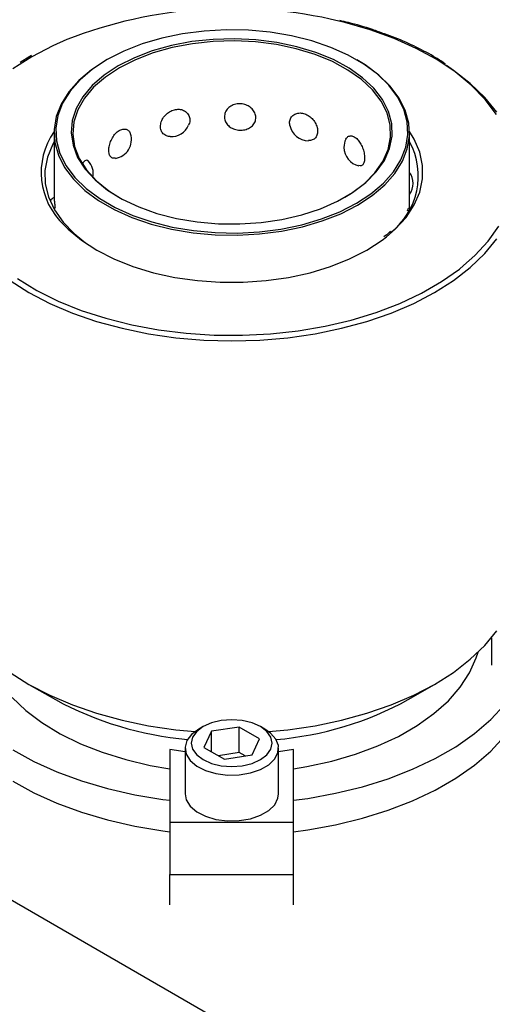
# Model space of a CAD drawing. Header units: inches. Extents: x 1802 to 2468, y -208 to -72.
# Tile 380 of 595: x 2123.92 to 2126.29, y -116.44 to -111.5. Entities that reach past the tile are written whole.
import ezdxf

# ---------------------------------------------------------------- set-up
doc = ezdxf.new("R2010")
doc.units = ezdxf.units.IN
doc.header["$LTSCALE"] = 0.5
doc.header["$MEASUREMENT"] = 0
doc.layers.add('DSS-M-S', color=53, linetype='Continuous')

msp = doc.modelspace()

# ---------------------------------------------------------------- linework, layer by layer
at = {"layer": 'DSS-M-S', "linetype": 'Continuous', "lineweight": 25}
for p, q in [((2113.66799, -110.02038), (2126.04236, -117.16395)), ((2125.54854, -111.51508), (2125.51765, -111.50755)), ((2124.8436, -111.55764), (2124.73542, -111.5716)), ((2124.95397, -111.55162), (2124.8436, -111.55764)), ((2125.06477, -111.55363), (2124.95397, -111.55162)), ((2125.17426, -111.56364), (2125.06477, -111.55363)), ((2125.67509, -111.55139), (2125.54854, -111.51508)), ((2125.79474, -111.59479), (2125.67509, -111.55139)), ((2124.15541, -111.60021), (2124.08415, -111.63174)), ((2124.63111, -111.59328), (2124.53234, -111.62234)), ((2124.73542, -111.5716), (2124.63111, -111.59328)), ((2124.88778, -111.59957), (2124.78209, -111.61092)), ((2124.99514, -111.59646), (2124.88778, -111.59957)), ((2124.99501, -111.60744), (2124.8887, -111.61052)), ((2125.10109, -111.61257), (2124.99501, -111.60744)), ((2125.10227, -111.60164), (2124.99514, -111.59646)), ((2125.20725, -111.61502), (2125.10227, -111.60164)), ((2125.28072, -111.5815), (2125.17426, -111.56364)), ((2125.38246, -111.60691), (2125.28072, -111.5815)), ((2125.47788, -111.63949), (2125.38246, -111.60691)), ((2125.90631, -111.64485), (2125.79474, -111.59479)), ((2124.08415, -111.63174), (2123.97937, -111.68648)), ((2124.44065, -111.65831), (2124.3575, -111.70063)), ((2124.53234, -111.62234), (2124.44065, -111.65831)), ((2124.58321, -111.65735), (2124.49358, -111.69161)), ((2124.67996, -111.63029), (2124.58321, -111.65735)), ((2124.68291, -111.64093), (2124.58711, -111.66773)), ((2124.78209, -111.61092), (2124.67996, -111.63029)), ((2124.78404, -111.62175), (2124.68291, -111.64093)), ((2124.8887, -111.61052), (2124.78404, -111.62175)), ((2125.20504, -111.62581), (2125.10109, -111.61257)), ((2125.305, -111.64694), (2125.20504, -111.62581)), ((2125.3082, -111.63635), (2125.20725, -111.61502)), ((2125.3992, -111.67557), (2125.305, -111.64694)), ((2125.40332, -111.66526), (2125.3082, -111.63635)), ((2125.56547, -111.67871), (2125.47788, -111.63949)), ((2126.0087, -111.70108), (2125.90631, -111.64485)), ((2123.97937, -111.68648), (2123.88456, -111.74696)), ((2123.96937, -111.68549), (2123.92082, -111.71493)), ((2123.97743, -111.68121), (2123.96937, -111.68549)), ((2124.35193, -111.70384), (2124.27797, -111.75228)), ((2124.3575, -111.70063), (2124.28419, -111.74863)), ((2124.49358, -111.69161), (2124.41265, -111.73247)), ((2124.49835, -111.70166), (2124.41822, -111.74211)), ((2124.58711, -111.66773), (2124.49835, -111.70166)), ((2125.48594, -111.71119), (2125.3992, -111.67557)), ((2125.49092, -111.70124), (2125.40332, -111.66526)), ((2125.56944, -111.74363), (2125.49092, -111.70124)), ((2125.64386, -111.72396), (2125.56547, -111.67871)), ((2125.64977, -111.72739), (2125.60877, -111.70229)), ((2126.10088, -111.76292), (2126.0087, -111.70108)), ((2124.27797, -111.75228), (2124.2151, -111.80568)), ((2124.28419, -111.74863), (2124.22188, -111.80156)), ((2124.41265, -111.73247), (2124.34189, -111.77918)), ((2124.41822, -111.74211), (2124.34815, -111.78837)), ((2125.56369, -111.75316), (2125.48594, -111.71119)), ((2125.63105, -111.80075), (2125.56369, -111.75316)), ((2125.63746, -111.79168), (2125.56944, -111.74363)), ((2125.7118, -111.77453), (2125.64386, -111.72396)), ((2125.71832, -111.77841), (2125.64977, -111.72739)), ((2126.0929, -111.75498), (2126.05746, -111.731)), ((2126.17694, -111.8204), (2126.0929, -111.75498)), ((2124.2151, -111.80568), (2124.16432, -111.86321)), ((2124.22188, -111.80156), (2124.17155, -111.85858)), ((2124.34189, -111.77918), (2124.28253, -111.83093)), ((2124.34815, -111.78837), (2124.28937, -111.83961)), ((2125.68682, -111.85309), (2125.63105, -111.80075)), ((2125.69379, -111.84454), (2125.63746, -111.79168)), ((2125.76823, -111.82962), (2125.7118, -111.77453)), ((2125.77525, -111.83398), (2125.71832, -111.77841)), ((2126.18193, -111.82974), (2126.10088, -111.76292)), ((2124.28253, -111.83093), (2124.23566, -111.88678)), ((2124.28937, -111.83961), (2124.24296, -111.89491)), ((2125.73001, -111.90926), (2125.68682, -111.85309)), ((2125.7374, -111.90127), (2125.69379, -111.84454)), ((2125.81226, -111.88835), (2125.76823, -111.82962)), ((2125.81967, -111.89324), (2125.77525, -111.83398)), ((2126.24946, -111.89025), (2126.17694, -111.8204)), ((2126.25105, -111.90089), (2126.18193, -111.82974)), ((2124.16432, -111.86321), (2124.12644, -111.92396)), ((2124.17155, -111.85858), (2124.134, -111.9188)), ((2124.23566, -111.88678), (2124.2021, -111.94574)), ((2124.24296, -111.89491), (2124.20973, -111.95329)), ((2125.76753, -111.96084), (2125.7374, -111.90127)), ((2125.84319, -111.9498), (2125.81226, -111.88835)), ((2125.85087, -111.95524), (2125.81967, -111.89324)), ((2126.30977, -111.96387), (2126.24946, -111.89025)), ((2126.30756, -111.97566), (2126.25105, -111.90089)), ((2124.12644, -111.92396), (2124.10204, -111.98697)), ((2124.134, -111.9188), (2124.10981, -111.98125)), ((2124.2021, -111.94574), (2124.18245, -112.00675)), ((2124.20973, -111.95329), (2124.19027, -112.01371)), ((2125.75984, -111.96825), (2125.73001, -111.90926)), ((2125.86053, -112.01301), (2125.84319, -111.9498)), ((2125.86837, -112.01901), (2125.85087, -111.95524)), ((2124.10204, -111.98697), (2124.09151, -112.05125)), ((2124.10981, -111.98125), (2124.09938, -112.04496)), ((2125.77579, -112.02901), (2125.75984, -111.96825)), ((2125.78364, -112.0222), (2125.76753, -111.96084)), ((2124.09151, -112.05125), (2124.09503, -112.11579)), ((2124.09938, -112.04496), (2124.10286, -112.10893)), ((2124.18245, -112.00675), (2124.17706, -112.06873)), ((2124.19027, -112.01371), (2124.18493, -112.07509)), ((2125.77757, -112.09045), (2125.77579, -112.02901)), ((2125.78544, -112.08425), (2125.78364, -112.0222)), ((2125.86401, -112.07698), (2125.86053, -112.01301)), ((2125.87188, -112.08355), (2125.86837, -112.01901)), ((2124.09107, -112.0674), (2124.09107, -112.39352)), ((2124.17706, -112.06873), (2124.18603, -112.13058)), ((2124.18493, -112.07509), (2124.19382, -112.13633)), ((2125.76515, -112.15148), (2125.77757, -112.09045)), ((2125.77289, -112.14589), (2125.78544, -112.08425)), ((2125.85358, -112.14069), (2125.86401, -112.07698)), ((2125.86136, -112.14783), (2125.87188, -112.08355)), ((2125.89584, -112.10066), (2125.87228, -112.06209)), ((2125.87232, -112.44959), (2125.87232, -112.0674)), ((2125.92351, -112.16547), (2125.89584, -112.10066)), ((2124.08404, -112.12533), (2124.05762, -112.19019)), ((2124.09107, -112.11244), (2124.08404, -112.12533)), ((2124.09503, -112.11579), (2124.11252, -112.17956)), ((2124.10286, -112.10893), (2124.12021, -112.17214)), ((2124.18603, -112.13058), (2124.2092, -112.19118)), ((2124.19382, -112.13633), (2124.21676, -112.19633)), ((2125.73874, -112.21102), (2125.76515, -112.15148)), ((2125.74622, -112.20601), (2125.77289, -112.14589)), ((2125.8294, -112.20314), (2125.85358, -112.14069)), ((2125.83696, -112.21084), (2125.86136, -112.14783)), ((2124.05762, -112.19019), (2124.0452, -112.25644)), ((2124.11252, -112.17956), (2124.14373, -112.24156)), ((2124.12021, -112.17214), (2124.15113, -112.23359)), ((2124.2092, -112.19118), (2124.24616, -112.24946)), ((2124.21676, -112.19633), (2124.25336, -112.25404)), ((2125.93745, -112.23173), (2125.92351, -112.16547)), ((2124.14373, -112.24156), (2124.18814, -112.30082)), ((2124.15113, -112.23359), (2124.19516, -112.29232)), ((2124.24616, -112.24946), (2124.29624, -112.30437)), ((2125.69883, -112.26799), (2125.73874, -112.21102)), ((2125.70592, -112.26354), (2125.74622, -112.20601)), ((2125.79185, -112.26336), (2125.8294, -112.20314)), ((2125.79907, -112.27159), (2125.83696, -112.21084)), ((2125.93745, -112.29848), (2125.93745, -112.23173)), ((2124.0452, -112.25644), (2124.04698, -112.32307)), ((2124.18814, -112.30082), (2124.24508, -112.35639)), ((2124.19516, -112.29232), (2124.25159, -112.34741)), ((2124.25336, -112.25404), (2124.30295, -112.30842)), ((2125.64612, -112.32138), (2125.69883, -112.26799)), ((2125.65268, -112.31746), (2125.70592, -112.26354)), ((2125.74152, -112.32038), (2125.79185, -112.26336)), ((2125.7483, -112.32912), (2125.79907, -112.27159)), ((2125.92351, -112.36474), (2125.93745, -112.29848)), ((2124.04698, -112.32307), (2124.06292, -112.38906)), ((2124.25159, -112.34741), (2124.31954, -112.39798)), ((2124.29624, -112.30437), (2124.35855, -112.35494)), ((2124.30295, -112.30842), (2124.36465, -112.35849)), ((2125.58155, -112.37023), (2125.64612, -112.32138)), ((2125.58748, -112.3668), (2125.65268, -112.31746)), ((2125.67921, -112.37331), (2125.74152, -112.32038)), ((2125.68543, -112.38252), (2125.7483, -112.32912)), ((2124.06292, -112.38906), (2124.0928, -112.45343)), ((2124.24508, -112.35639), (2124.31363, -112.40741)), ((2124.31954, -112.39798), (2124.39792, -112.44323)), ((2124.35855, -112.35494), (2124.43199, -112.40027)), ((2124.36465, -112.35849), (2124.41536, -112.39103)), ((2125.51146, -112.41068), (2125.58748, -112.3668)), ((2125.54804, -112.39103), (2125.58155, -112.37023)), ((2125.6059, -112.42131), (2125.67921, -112.37331)), ((2125.61146, -112.43096), (2125.68543, -112.38252)), ((2125.89584, -112.42955), (2125.92351, -112.36474)), ((2124.31363, -112.40741), (2124.39272, -112.45307)), ((2124.39792, -112.44323), (2124.48552, -112.48245)), ((2124.43199, -112.40027), (2124.51523, -112.43954)), ((2124.51523, -112.43954), (2124.6068, -112.47205)), ((2125.33259, -112.47905), (2125.42599, -112.44832)), ((2125.42599, -112.44832), (2125.51146, -112.41068)), ((2125.52274, -112.46363), (2125.6059, -112.42131)), ((2125.52757, -112.47366), (2125.61146, -112.43096)), ((2125.85484, -112.49196), (2125.89584, -112.42955)), ((2125.87232, -112.44959), (2125.86812, -112.44654)), ((2124.0928, -112.45343), (2124.13615, -112.51518)), ((2124.39272, -112.45307), (2124.48109, -112.49264)), ((2124.48109, -112.49264), (2124.57736, -112.52551)), ((2124.48552, -112.48245), (2124.58094, -112.51503)), ((2124.6068, -112.47205), (2124.70505, -112.49723)), ((2124.70505, -112.49723), (2124.80825, -112.51462)), ((2125.23294, -112.50232), (2125.33259, -112.47905)), ((2125.43105, -112.49961), (2125.52274, -112.46363)), ((2125.43506, -112.50995), (2125.52757, -112.47366)), ((2125.80111, -112.55107), (2125.85484, -112.49196)), ((2124.13615, -112.51518), (2124.19231, -112.5734)), ((2124.14191, -112.53063), (2124.16229, -112.55107)), ((2124.57736, -112.52551), (2124.68001, -112.55115)), ((2124.58094, -112.51503), (2124.68268, -112.54044)), ((2124.68268, -112.54044), (2124.78913, -112.5583)), ((2124.80825, -112.51462), (2124.91454, -112.52392)), ((2124.91454, -112.52392), (2125.02202, -112.52496)), ((2125.02202, -112.52496), (2125.12879, -112.51772)), ((2125.12879, -112.51772), (2125.23294, -112.50232)), ((2125.22798, -112.55034), (2125.33228, -112.52866)), ((2125.23017, -112.56113), (2125.33541, -112.53926)), ((2125.33228, -112.52866), (2125.43105, -112.49961)), ((2125.33541, -112.53926), (2125.43506, -112.50995)), ((2126.26639, -112.61094), (2126.31965, -112.53537)), ((2124.16229, -112.55107), (2124.22797, -112.606)), ((2124.19231, -112.5734), (2124.24934, -112.61932)), ((2124.68001, -112.55115), (2124.78741, -112.56916)), ((2124.78741, -112.56916), (2124.89788, -112.57926)), ((2124.78913, -112.5583), (2124.89862, -112.56831)), ((2124.89788, -112.57926), (2125.00967, -112.58129)), ((2124.89862, -112.56831), (2125.00943, -112.57032)), ((2125.00943, -112.57032), (2125.11979, -112.5643)), ((2125.00967, -112.58129), (2125.12102, -112.57522)), ((2125.11979, -112.5643), (2125.22798, -112.55034)), ((2125.12102, -112.57522), (2125.23017, -112.56113)), ((2125.73543, -112.606), (2125.75678, -112.58965)), ((2125.75678, -112.58965), (2125.80111, -112.55107)), ((2124.22797, -112.606), (2124.30464, -112.65596)), ((2125.65875, -112.65596), (2125.73543, -112.606)), ((2126.20036, -112.68306), (2126.26639, -112.61094)), ((2126.24946, -112.67263), (2126.30977, -112.59901)), ((2124.30464, -112.65596), (2124.39119, -112.70022)), ((2125.57221, -112.70022), (2125.65875, -112.65596)), ((2126.1434, -112.73401), (2126.20036, -112.68306)), ((2126.17694, -112.74248), (2126.24946, -112.67263)), ((2124.39119, -112.70022), (2124.48635, -112.73814)), ((2124.48635, -112.73814), (2124.58873, -112.76916)), ((2125.37467, -112.76916), (2125.47705, -112.73814)), ((2125.47705, -112.73814), (2125.57221, -112.70022)), ((2126.0929, -112.80789), (2126.17694, -112.74248)), ((2126.12221, -112.75103), (2126.1434, -112.73401)), ((2124.58873, -112.76916), (2124.69684, -112.79283)), ((2124.69684, -112.79283), (2124.8091, -112.8088)), ((2125.15429, -112.8088), (2125.26656, -112.79283)), ((2125.26656, -112.79283), (2125.37467, -112.76916)), ((2126.03274, -112.81417), (2126.12221, -112.75103)), ((2123.8705, -112.80789), (2123.96523, -112.86823)), ((2123.90727, -112.79888), (2124.00467, -112.85798)), ((2124.8091, -112.8088), (2124.92389, -112.81685)), ((2124.92389, -112.81685), (2125.03951, -112.81685)), ((2125.03951, -112.81685), (2125.15429, -112.8088)), ((2125.93281, -112.87186), (2126.03274, -112.81417)), ((2125.99816, -112.86823), (2126.0929, -112.80789)), ((2123.96523, -112.86823), (2124.06976, -112.92292)), ((2124.00467, -112.85798), (2124.11179, -112.91119)), ((2125.82344, -112.92351), (2125.93281, -112.87186)), ((2125.89364, -112.92292), (2125.99816, -112.86823)), ((2124.06976, -112.92292), (2124.18307, -112.97143)), ((2124.11179, -112.91119), (2124.22754, -112.95798)), ((2125.7057, -112.96862), (2125.82344, -112.92351)), ((2125.78033, -112.97143), (2125.89364, -112.92292)), ((2124.18307, -112.97143), (2124.30406, -113.0133)), ((2124.22754, -112.95798), (2124.35079, -112.99789)), ((2125.58076, -113.00674), (2125.7057, -112.96862)), ((2125.65933, -113.0133), (2125.78033, -112.97143)), ((2124.30406, -113.0133), (2124.43159, -113.04812)), ((2124.35079, -112.99789), (2124.48032, -113.03051)), ((2124.48032, -113.03051), (2124.61482, -113.05553)), ((2125.31432, -113.06056), (2125.44987, -113.03749)), ((2125.44987, -113.03749), (2125.58076, -113.00674)), ((2125.53181, -113.04812), (2125.65933, -113.0133)), ((2124.43159, -113.04812), (2124.56441, -113.07555)), ((2124.56441, -113.07555), (2124.70126, -113.09534)), ((2124.61482, -113.05553), (2124.75297, -113.07269)), ((2124.75297, -113.07269), (2124.8934, -113.08182)), ((2124.8934, -113.08182), (2125.0347, -113.08284)), ((2125.0347, -113.08284), (2125.17547, -113.07573)), ((2125.17547, -113.07573), (2125.31432, -113.06056)), ((2125.26214, -113.09534), (2125.39898, -113.07555)), ((2125.39898, -113.07555), (2125.53181, -113.04812)), ((2124.70126, -113.09534), (2124.8408, -113.10729)), ((2124.8408, -113.10729), (2124.9817, -113.11129)), ((2124.9817, -113.11129), (2125.1226, -113.10729)), ((2125.1226, -113.10729), (2125.26214, -113.09534)), ((2126.24946, -114.63763), (2126.30977, -114.56401)), ((2126.28249, -114.59965), (2126.28249, -114.73609)), ((2126.17694, -114.70748), (2126.24946, -114.63763)), ((2126.0929, -114.77289), (2126.17694, -114.70748)), ((2126.17357, -114.77464), (2126.20686, -114.70027)), ((2126.20686, -114.70027), (2126.21575, -114.67204)), ((2123.8705, -114.77289), (2123.96523, -114.83324)), ((2125.99816, -114.83324), (2126.0929, -114.77289)), ((2126.12677, -114.84654), (2126.17357, -114.77464)), ((2123.96507, -114.83314), (2124.09767, -114.90972)), ((2123.96523, -114.83324), (2124.06976, -114.88793)), ((2125.86572, -114.90972), (2125.99833, -114.83314)), ((2125.89364, -114.88793), (2125.99816, -114.83324)), ((2126.06699, -114.91516), (2126.12677, -114.84654)), ((2123.88028, -114.89836), (2123.94935, -114.96401)), ((2124.06976, -114.88793), (2124.18307, -114.93644)), ((2125.78033, -114.93644), (2125.89364, -114.88793)), ((2125.99492, -114.97973), (2126.06699, -114.91516)), ((2123.94935, -114.96401), (2124.03011, -115.02505)), ((2124.18307, -114.93644), (2124.30406, -114.97831)), ((2125.65933, -114.97831), (2125.78033, -114.93644)), ((2126.27949, -115.01004), (2126.34915, -114.93562)), ((2124.30406, -114.97831), (2124.43159, -115.01312)), ((2124.43159, -115.01312), (2124.56441, -115.04056)), ((2124.92912, -115.01426), (2124.88014, -115.02598)), ((2124.9817, -115.01027), (2124.92912, -115.01426)), ((2125.03427, -115.01426), (2124.9817, -115.01027)), ((2125.08326, -115.02598), (2125.03427, -115.01426)), ((2125.39898, -115.04056), (2125.53181, -115.01312)), ((2125.53181, -115.01312), (2125.65933, -114.97831)), ((2125.91137, -115.03951), (2125.99492, -114.97973)), ((2126.19771, -115.08024), (2126.27949, -115.01004)), ((2124.03011, -115.02505), (2124.12166, -115.08079)), ((2124.56441, -115.04056), (2124.70126, -115.06035)), ((2124.70126, -115.06035), (2124.79742, -115.06945)), ((2124.81597, -115.05737), (2124.77996, -115.08417)), ((2124.83807, -115.04461), (2124.80579, -115.0689)), ((2124.83804, -115.04463), (2124.81594, -115.05739)), ((2124.88014, -115.02598), (2124.83807, -115.04461)), ((2125.01905, -115.04704), (2124.87964, -115.06861)), ((2125.12112, -115.10596), (2125.01905, -115.04704)), ((2125.01905, -115.17463), (2125.01905, -115.04704)), ((2125.12533, -115.04461), (2125.08326, -115.02598)), ((2125.15761, -115.0689), (2125.12533, -115.04461)), ((2125.14745, -115.05739), (2125.12535, -115.04463)), ((2125.17554, -115.077), (2125.14745, -115.05739)), ((2125.16598, -115.06945), (2125.26214, -115.06035)), ((2125.26214, -115.06035), (2125.39898, -115.04056)), ((2125.81729, -115.09382), (2125.91137, -115.03951)), ((2124.12166, -115.08079), (2124.22295, -115.1306)), ((2124.77996, -115.08417), (2124.75663, -115.1153)), ((2124.78549, -115.09718), (2124.77857, -115.12753)), ((2124.80579, -115.0689), (2124.78549, -115.09718)), ((2124.87964, -115.06861), (2124.84228, -115.1491)), ((2124.87964, -115.17066), (2124.87964, -115.06861)), ((2125.08376, -115.18645), (2125.12112, -115.10596)), ((2125.1779, -115.09718), (2125.15761, -115.0689)), ((2125.20222, -115.10721), (2125.17554, -115.077)), ((2125.18482, -115.12753), (2125.1779, -115.09718)), ((2125.21503, -115.14031), (2125.20222, -115.10721)), ((2125.71373, -115.14206), (2125.81729, -115.09382)), ((2126.10458, -115.14555), (2126.19771, -115.08024)), ((2126.27949, -115.16763), (2126.34915, -115.09321)), ((2123.88377, -115.16104), (2123.98986, -115.21939)), ((2124.22295, -115.1306), (2124.33284, -115.17391)), ((2124.74732, -115.17141), (2124.6717, -115.15946)), ((2124.6717, -115.15946), (2124.6717, -115.52356)), ((2124.74732, -115.15305), (2124.74732, -115.3827)), ((2124.75663, -115.1153), (2124.74744, -115.1488)), ((2124.74744, -115.1488), (2124.75297, -115.18256)), ((2124.77857, -115.12753), (2124.78549, -115.15788)), ((2124.78549, -115.15788), (2124.80579, -115.18616)), ((2124.84228, -115.1491), (2124.94434, -115.20801)), ((2125.15761, -115.18616), (2125.1779, -115.15788)), ((2125.1779, -115.15788), (2125.18482, -115.12753)), ((2125.21319, -115.17421), (2125.21503, -115.14031)), ((2125.21607, -115.3827), (2125.21607, -115.15305)), ((2125.2917, -115.15946), (2125.21607, -115.17141)), ((2125.2917, -115.52356), (2125.2917, -115.15946)), ((2125.60189, -115.18366), (2125.71373, -115.14206)), ((2126.00097, -115.20536), (2126.10458, -115.14555)), ((2124.33284, -115.17391), (2124.45008, -115.21023)), ((2124.45008, -115.21023), (2124.57334, -115.23915)), ((2124.75297, -115.18256), (2124.77287, -115.21447)), ((2124.80579, -115.18616), (2124.83807, -115.21045)), ((2124.83807, -115.21045), (2124.88014, -115.22908)), ((2125.01905, -115.17463), (2124.91452, -115.1908)), ((2124.94434, -115.20801), (2125.08376, -115.18645)), ((2125.04888, -115.19184), (2125.01905, -115.17463)), ((2125.08326, -115.22908), (2125.12533, -115.21045)), ((2125.12533, -115.21045), (2125.15761, -115.18616)), ((2125.16689, -115.23597), (2125.1968, -115.20678)), ((2125.1968, -115.20678), (2125.21319, -115.17421)), ((2125.48301, -115.21817), (2125.60189, -115.18366)), ((2125.88783, -115.25913), (2126.00097, -115.20536)), ((2126.19771, -115.23783), (2126.27949, -115.16763)), ((2123.98986, -115.21939), (2124.10521, -115.27156)), ((2124.57334, -115.23915), (2124.6717, -115.2562)), ((2124.77287, -115.21447), (2124.80589, -115.24252)), ((2124.80589, -115.24252), (2124.84996, -115.26495)), ((2124.88014, -115.22908), (2124.92912, -115.2408)), ((2124.92912, -115.2408), (2124.9817, -115.24479)), ((2124.9817, -115.24479), (2125.03427, -115.2408)), ((2125.03427, -115.2408), (2125.08326, -115.22908)), ((2125.07478, -115.27722), (2125.12535, -115.25996)), ((2125.12535, -115.25996), (2125.16689, -115.23597)), ((2125.2917, -115.2562), (2125.35846, -115.24519)), ((2125.35846, -115.24519), (2125.48301, -115.21817)), ((2125.76624, -115.30634), (2125.88783, -115.25913)), ((2126.10458, -115.30314), (2126.19771, -115.23783)), ((2124.10521, -115.27156), (2124.22874, -115.31706)), ((2124.84996, -115.26495), (2124.90231, -115.28035)), ((2124.90231, -115.28035), (2124.95964, -115.28775)), ((2124.95964, -115.28775), (2125.01836, -115.28668)), ((2125.01836, -115.28668), (2125.07478, -115.27722)), ((2125.63732, -115.34655), (2125.76624, -115.30634)), ((2126.00097, -115.36295), (2126.10458, -115.30314)), ((2123.88377, -115.31863), (2123.98986, -115.37698)), ((2124.22874, -115.31706), (2124.35931, -115.35546)), ((2124.35931, -115.35546), (2124.49568, -115.38641)), ((2125.50228, -115.37939), (2125.63732, -115.34655)), ((2123.98986, -115.37698), (2124.10521, -115.42915)), ((2124.49568, -115.38641), (2124.63659, -115.40962)), ((2124.63659, -115.40962), (2124.6717, -115.41411)), ((2124.74732, -115.3827), (2124.75297, -115.41221)), ((2125.1968, -115.43643), (2125.21319, -115.40386)), ((2125.21319, -115.40386), (2125.21607, -115.3827)), ((2125.2917, -115.41411), (2125.36238, -115.40456)), ((2125.36238, -115.40456), (2125.50228, -115.37939)), ((2125.88783, -115.41672), (2126.00097, -115.36295)), ((2124.10521, -115.42915), (2124.22874, -115.47465)), ((2124.75297, -115.41221), (2124.77287, -115.44412)), ((2124.77287, -115.44412), (2124.80589, -115.47217)), ((2125.16689, -115.46563), (2125.1968, -115.43643)), ((2125.76624, -115.46393), (2125.88783, -115.41672)), ((2124.22874, -115.47465), (2124.35931, -115.51306)), ((2124.80589, -115.47217), (2124.84996, -115.4946)), ((2124.84996, -115.4946), (2124.90231, -115.51)), ((2124.90231, -115.51), (2124.95964, -115.5174)), ((2125.01836, -115.51633), (2125.07478, -115.50687)), ((2125.07478, -115.50687), (2125.12535, -115.48961)), ((2125.12535, -115.48961), (2125.16689, -115.46563)), ((2125.50228, -115.53699), (2125.63732, -115.50414)), ((2125.63732, -115.50414), (2125.76624, -115.46393)), ((2124.35931, -115.51306), (2124.49568, -115.54401)), ((2124.49568, -115.54401), (2124.63659, -115.56722)), ((2124.6717, -115.52356), (2124.6717, -115.78699)), ((2124.6717, -115.52356), (2125.2917, -115.52356)), ((2124.95964, -115.5174), (2125.01836, -115.51633)), ((2125.2917, -115.78699), (2125.2917, -115.52356)), ((2125.36238, -115.56215), (2125.50228, -115.53699)), ((2124.63659, -115.56722), (2124.6717, -115.5717)), ((2125.2917, -115.5717), (2125.36238, -115.56215)), ((2124.6717, -115.78699), (2125.2917, -115.78699)), ((2124.6717, -115.93887), (2124.6717, -115.78699)), ((2125.2917, -115.93887), (2125.2917, -115.78699))]:
    msp.add_line(p, q, dxfattribs=at)
for centre, radius, start, end in [((2124.9845, -113.72919), 2.28472, 76.50522, 111.27748), ((2124.67932, -111.99289), 0.09375, 265.76132, 336.85491), ((2125.36475, -112.01363), 0.09375, 190.55115, 270.93788), ((2124.38322, -112.26745), 0.35707, 144.89061, 227.4818), ((2124.38508, -112.1032), 0.09375, 278.17275, 18.34738), ((2125.63741, -112.14109), 0.09375, 153.87963, 180), ((2125.63741, -112.14109), 0.09375, 180, 258.5911), ((2125.55814, -112.28471), 0.35831, 307.10278, 28.73623), ((2124.19399, -112.27307), 0.09375, 348.58842, 44.04655), ((2125.7967, -112.32156), 0.09375, 323.77161, 36.22839), ((2124.1391, -112.47312), 0.09375, 121.04446, 136.90864), ((2124.91241, -113.40823), 1.70829, 241.51479, 264.8709), ((2125.06344, -113.44947), 1.66612, 274.8292, 298.7851)]:
    msp.add_arc(centre, radius, start, end, dxfattribs=at)
for points, knots in [([(2125.74668, -111.57228), (2125.72669, -111.56483), (2125.66916, -111.54337), (2125.5938, -111.52111), (2125.53734, -111.50864), (2125.52256, -111.50538)], [0, 0, 0, 0, 0.2821845, 0.8121303, 1, 1, 1, 1]), ([(2126.05208, -111.7224), (2126.03651, -111.71201), (2125.99153, -111.68203), (2125.90699, -111.63826), (2125.82053, -111.59834), (2125.76452, -111.57858), (2125.74668, -111.57228)], [0, 0, 0, 0, 0.1766566, 0.5103413, 0.8439957, 1, 1, 1, 1]), ([(2124.62395, -112.03656), (2124.62476, -112.02873), (2124.62637, -112.01307), (2124.63908, -111.98929), (2124.65792, -111.96918), (2124.68128, -111.95523), (2124.7061, -111.949), (2124.72979, -111.95072), (2124.75003, -111.95989), (2124.76487, -111.97558), (2124.77178, -111.9961), (2124.77175, -112.01512), (2124.76628, -112.02595), (2124.76461, -112.02925)], [0, 0, 0, 0, 0.0988139, 0.1976701, 0.2954914, 0.3905813, 0.4830621, 0.5743396, 0.6663385, 0.7605652, 0.8575041, 0.9565097, 1, 1, 1, 1]), ([(2124.9445, -111.9881), (2124.9454, -111.98048), (2124.94721, -111.96524), (2124.96136, -111.94475), (2124.98212, -111.9295), (2125.00752, -111.92154), (2125.0341, -111.92162), (2125.05911, -111.9293), (2125.08023, -111.94356), (2125.09543, -111.96291), (2125.10291, -111.98531), (2125.10139, -112.00817), (2125.09067, -112.02867), (2125.07198, -112.04431), (2125.04782, -112.05347), (2125.02133, -112.05558), (2124.99549, -112.05087), (2124.97273, -112.03995), (2124.95534, -112.02362), (2124.94589, -112.00544), (2124.9449, -111.9931), (2124.9445, -111.9881)], [0, 0, 0, 0, 0.0554579, 0.1109395, 0.1658403, 0.2192081, 0.2711117, 0.3223399, 0.3739729, 0.4268563, 0.4812619, 0.5368274, 0.5927419, 0.6480375, 0.7019377, 0.7542614, 0.8055938, 0.8569812, 0.9093952, 0.9633154, 1, 1, 1, 1]), ([(2125.27291, -112.03074), (2125.27227, -112.02683), (2125.27035, -112.01513), (2125.27454, -111.99697), (2125.28701, -111.97971), (2125.30628, -111.96938), (2125.32929, -111.96736), (2125.35305, -111.97361), (2125.37505, -111.98707), (2125.39337, -112.00617), (2125.40641, -112.02898), (2125.41277, -112.05307), (2125.4115, -112.07562), (2125.40229, -112.09353), (2125.38691, -112.10513), (2125.37291, -112.10643), (2125.36632, -112.10705)], [0, 0, 0, 0, 0.03843, 0.1149303, 0.1914633, 0.2671952, 0.3408123, 0.4124096, 0.4830753, 0.5542995, 0.6272485, 0.7022971, 0.7789458, 0.856076, 0.9323524, 1, 1, 1, 1]), ([(2124.36526, -112.1561), (2124.36583, -112.1481), (2124.36697, -112.1321), (2124.37604, -112.10565), (2124.3897, -112.08155), (2124.40699, -112.06261), (2124.42573, -112.05105), (2124.44408, -112.04756), (2124.4597, -112.05252), (2124.47009, -112.06189), (2124.47239, -112.07109), (2124.47312, -112.07398)], [0, 0, 0, 0, 0.1229211, 0.2458948, 0.3675812, 0.4858696, 0.6009126, 0.7144587, 0.8289021, 0.946117, 1, 1, 1, 1]), ([(2124.67239, -112.08615), (2124.67183, -112.08618), (2124.66344, -112.08675), (2124.64953, -112.08135), (2124.63362, -112.0697), (2124.6252, -112.05355), (2124.62431, -112.04146), (2124.62395, -112.03656)], [0, 0, 0, 0, 0.0186391, 0.2780424, 0.5426279, 0.8148163, 1, 1, 1, 1]), ([(2125.55393, -112.10016), (2125.55602, -112.09624), (2125.56087, -112.08714), (2125.57439, -112.08206), (2125.59093, -112.08474), (2125.60779, -112.09601), (2125.62297, -112.11402), (2125.63533, -112.13689), (2125.64395, -112.16236), (2125.6481, -112.18773), (2125.64728, -112.21005), (2125.64122, -112.22602), (2125.6316, -112.23426), (2125.62277, -112.23289), (2125.61901, -112.2323)], [0, 0, 0, 0, 0.0670845, 0.1556661, 0.2417742, 0.3255198, 0.4081757, 0.4914848, 0.5768114, 0.6645939, 0.754248, 0.8444652, 0.9336838, 1, 1, 1, 1]), ([(2124.39841, -112.19583), (2124.39344, -112.19596), (2124.38314, -112.19625), (2124.3722, -112.18695), (2124.36613, -112.17287), (2124.36551, -112.16094), (2124.36526, -112.1561)], [0, 0, 0, 0, 0.2541568, 0.527496, 0.8086896, 1, 1, 1, 1]), ([(2124.23602, -112.22027), (2124.23787, -112.21703), (2124.24275, -112.20852), (2124.25111, -112.20383), (2124.258, -112.20342), (2124.26049, -112.20758), (2124.26092, -112.20831)], [0, 0, 0, 0, 0.2167495, 0.569467, 0.9249724, 1, 1, 1, 1]), ([(2124.09114, -112.39352), (2124.09114, -112.39383), (2124.09114, -112.39457), (2124.09209, -112.40649), (2124.09382, -112.42423), (2124.09529, -112.43961), (2124.09591, -112.44619)], [0, 0, 0, 0, 0.2049446, 0.491711, 0.7827891, 1, 1, 1, 1]), ([(2125.862, -112.45986), (2125.86309, -112.45627), (2125.86558, -112.44809), (2125.86745, -112.4444), (2125.86802, -112.44655), (2125.86804, -112.4466)], [0, 0, 0, 0, 0.4333274, 0.986409, 1, 1, 1, 1]), ([(2125.77698, -112.56191), (2125.77509, -112.56387), (2125.76569, -112.57363), (2125.75341, -112.58241), (2125.7436, -112.58943)], [0, 0, 0, 0, 0.201161, 1, 1, 1, 1])]:
    msp.add_open_spline(points, degree=3, knots=knots, dxfattribs=at)

doc.saveas('drawing.dxf')
